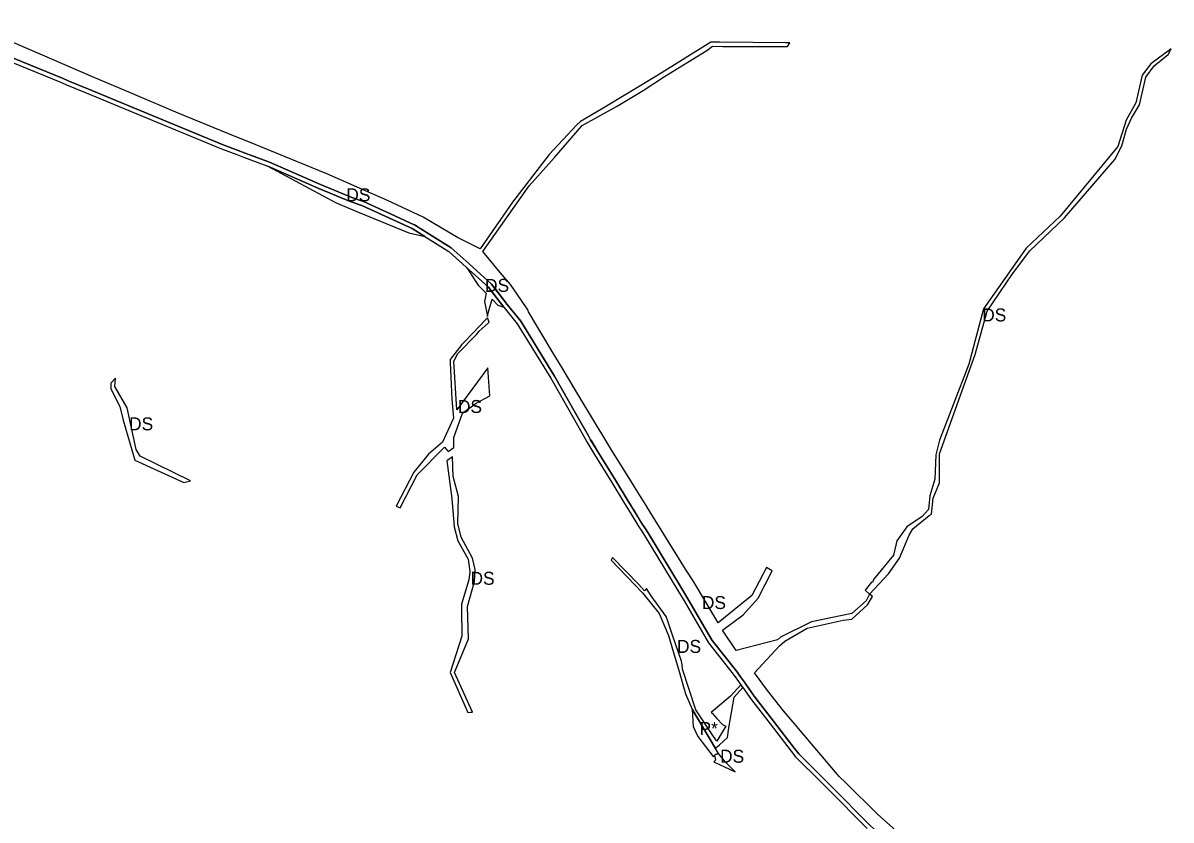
# Model space of a CAD drawing. Extents: x -477304 to -465641, y -1159113 to -1149285.
# Drawn here: x -470664 to -469867, y -1155364 to -1154811 of the extents above; entities that cross this region are included whole.
import ezdxf

# ---------------------------------------------------------------- set-up
doc = ezdxf.new("R2010")
doc.units = 0
for name, color, linetype in [('34', 7, 'Continuous'), ('35', 7, 'Continuous'), ('4', 7, 'Continuous')]:
    doc.layers.add(name, color=color, linetype=linetype)

msp = doc.modelspace()

# ---------------------------------------------------------------- linework, layer by layer
at = {"layer": '34'}
for p, q in [((-470183.62, -1155314.68), (-470199.79, -1155287.39)), ((-470199.79, -1155287.39), (-470199.15, -1155299.63)), ((-470199.15, -1155299.63), (-470195.8, -1155306.54)), ((-470195.8, -1155306.54), (-470185.28, -1155320.44)), ((-470181.52, -1155318.23), (-470183.62, -1155314.68)), ((-470185.28, -1155320.44), (-470184.38, -1155319.65))]:
    msp.add_line(p, q, dxfattribs=at)
msp.add_lwpolyline([(-470184.38, -1155319.65), (-470183.47, -1155318.86), (-470181.52, -1155318.23)], dxfattribs=at)
at = {"layer": '35'}
for p, q in [((-470180.45, -1154824.59), (-470186.85, -1154824.53)), ((-470134.67, -1154825), (-470180.45, -1154824.59)), ((-470185.74, -1154827.49), (-470178.39, -1154827.74)), ((-470178.39, -1154827.74), (-470133.49, -1154827.74)), ((-470615.95, -1154848.59), (-470650.66, -1154833.62)), ((-470233.87, -1154858.08), (-470219.04, -1154848.46)), ((-470252.19, -1154869.26), (-470233.87, -1154858.08)), ((-470551.34, -1154875.93), (-470561.02, -1154871.95)), ((-469898.29, -1154884.97), (-469894.81, -1154877.39)), ((-470280.12, -1154882.26), (-470299.09, -1154902.59)), ((-470510.05, -1154901.59), (-470493.17, -1154907.91)), ((-470299.09, -1154902.59), (-470324.55, -1154935.76)), ((-470458.89, -1154926.15), (-470494.3, -1154910.69)), ((-470494.3, -1154910.69), (-470446.91, -1154936.18)), ((-470437.14, -1154935.19), (-470458.89, -1154926.15)), ((-470345.16, -1154969.9), (-470312.91, -1154924.41)), ((-470446.91, -1154936.18), (-470430.96, -1154942.77)), ((-470429.09, -1154938.06), (-470437.14, -1154935.19)), ((-470324.55, -1154935.76), (-470346.97, -1154967.97)), ((-470430.96, -1154942.77), (-470396.48, -1154957.03)), ((-470414.24, -1154941.46), (-470412.17, -1154942.41)), ((-470412.17, -1154942.41), (-470392.77, -1154951.29)), ((-470392.77, -1154951.29), (-470392.6, -1154951.39)), ((-470362.58, -1154960.07), (-470386.58, -1154946.1)), ((-470362.11, -1154960.31), (-470362.58, -1154960.07)), ((-470346.97, -1154967.97), (-470362.11, -1154960.31)), ((-470343.58, -1154992.36), (-470356.53, -1154980.74)), ((-470351, -1154989.11), (-470348.32, -1154993.16)), ((-470341.16, -1154994.54), (-470343.58, -1154992.36)), ((-469995.08, -1155011.3), (-469977.48, -1154985.31)), ((-470348.32, -1154993.16), (-470342.85, -1154998.7)), ((-470342.85, -1154998.7), (-470343.9, -1155004.48)), ((-470338.47, -1154998.06), (-470341.16, -1154994.54)), ((-470330.53, -1155008.49), (-470338.47, -1154998.06)), ((-470336.77, -1154995.34), (-470332.4, -1155001.08)), ((-470318.59, -1155003.31), (-470325.85, -1154992.9)), ((-470343.9, -1155004.48), (-470341.73, -1155015.07)), ((-470341.04, -1155011.8), (-470338.65, -1155002.95)), ((-470338.65, -1155002.95), (-470334.6, -1155007.05)), ((-470334.6, -1155007.05), (-470330.53, -1155008.49)), ((-470332.4, -1155001.08), (-470328.17, -1155006.63)), ((-470313.86, -1155010.31), (-470318.59, -1155003.31)), ((-470341.93, -1155016.03), (-470348.69, -1155023.11)), ((-470340.75, -1155018.9), (-470341.93, -1155016.03)), ((-470341.73, -1155015.07), (-470341.04, -1155011.8)), ((-470348.69, -1155023.11), (-470350.56, -1155025.28)), ((-470347.54, -1155025.26), (-470341.45, -1155019.55)), ((-470341.45, -1155019.55), (-470340.75, -1155018.9)), ((-470362.52, -1155040.7), (-470349.48, -1155027.51)), ((-470349.48, -1155027.51), (-470347.54, -1155025.26)), ((-470289.27, -1155051.87), (-470296.86, -1155039.21)), ((-470367.82, -1155044.77), (-470367.7, -1155046.82)), ((-470341.65, -1155050.64), (-470363.21, -1155079.86)), ((-470340.18, -1155070.07), (-470341.65, -1155050.64)), ((-470286.23, -1155056.95), (-470289.27, -1155051.87)), ((-470603.27, -1155061.16), (-470603.32, -1155065.16)), ((-470591.99, -1155078.43), (-470600.54, -1155063.62)), ((-470279.71, -1155067.85), (-470286.23, -1155056.95)), ((-470603.32, -1155065.16), (-470597.02, -1155077.48)), ((-470349.78, -1155075.07), (-470340.18, -1155070.07)), ((-470266.2, -1155090.43), (-470279.71, -1155067.85)), ((-470597.02, -1155077.48), (-470594.65, -1155087.04)), ((-470585.65, -1155107.19), (-470591.99, -1155078.43)), ((-470018.52, -1155076.19), (-470028.09, -1155100.8)), ((-470594.65, -1155087.04), (-470586.59, -1155114.73)), ((-470262.57, -1155096.5), (-470266.2, -1155090.43)), ((-470255.42, -1155107.99), (-470262.57, -1155096.5)), ((-470382.77, -1155110.5), (-470393.02, -1155122.99)), ((-470265.83, -1155107.77), (-470253.07, -1155128.68)), ((-470244.15, -1155126.11), (-470255.42, -1155107.99)), ((-470028.06, -1155130.34), (-470028.12, -1155110.42)), ((-470586.59, -1155114.73), (-470552.56, -1155130.19)), ((-470370.13, -1155115.07), (-470366.61, -1155141.25)), ((-470393.02, -1155122.99), (-470405.13, -1155146.69)), ((-470362.06, -1155139.88), (-470365.76, -1155126.11)), ((-470239.79, -1155133.11), (-470244.15, -1155126.11)), ((-470552.56, -1155130.19), (-470547.88, -1155128.95)), ((-470238.55, -1155135.1), (-470239.79, -1155133.11)), ((-470231.67, -1155146.17), (-470238.55, -1155135.1)), ((-470366.61, -1155141.25), (-470365.03, -1155160.96)), ((-470362.43, -1155158.54), (-470362.06, -1155139.88)), ((-470034.92, -1155139.53), (-470035.71, -1155148.94)), ((-470405.13, -1155146.69), (-470402.43, -1155147.88)), ((-470241.98, -1155146.83), (-470241.79, -1155147.14)), ((-470241.79, -1155147.14), (-470240.3, -1155149.51)), ((-470240.3, -1155149.51), (-470235.52, -1155157.29)), ((-470228.34, -1155151.45), (-470231.67, -1155146.17)), ((-470204.29, -1155190.28), (-470228.34, -1155151.45)), ((-470035.71, -1155148.94), (-470040.11, -1155153.7)), ((-470360.05, -1155168.03), (-470362.43, -1155158.54)), ((-470232.57, -1155161.57), (-470231.63, -1155163.13)), ((-470231.63, -1155163.13), (-470230.17, -1155165.54)), ((-470230.17, -1155165.54), (-470207.18, -1155203.61)), ((-470055.85, -1155182.82), (-470049.25, -1155166.74)), ((-470049.25, -1155166.74), (-470046.59, -1155162.32)), ((-470255.06, -1155182.22), (-470255.95, -1155184.17)), ((-470236.73, -1155200.96), (-470255.06, -1155182.22)), ((-470060.02, -1155180.59), (-470073.83, -1155197.49)), ((-470063.41, -1155193.51), (-470055.85, -1155182.82)), ((-470350.8, -1155198.89), (-470350.29, -1155190.58)), ((-470255.95, -1155184.17), (-470234.24, -1155206.86)), ((-470202.18, -1155193.82), (-470204.29, -1155190.28)), ((-470148.15, -1155189.17), (-470158.3, -1155208.58)), ((-470153.96, -1155210.35), (-470144.21, -1155191.44)), ((-470144.21, -1155191.44), (-470148.15, -1155189.17)), ((-470354.75, -1155197.78), (-470359.78, -1155214.54)), ((-470198.48, -1155199.56), (-470202.18, -1155193.82)), ((-470183.31, -1155224.83), (-470198.48, -1155199.56)), ((-470075.4, -1155199.41), (-470079.63, -1155204.81)), ((-470076.69, -1155207.67), (-470063.41, -1155193.51)), ((-470074.66, -1155199.69), (-470075.4, -1155199.41)), ((-470073.83, -1155197.49), (-470074.66, -1155199.69)), ((-470232.96, -1155205.4), (-470236.73, -1155200.96)), ((-470231.49, -1155203.71), (-470232.96, -1155205.4)), ((-470228.31, -1155208.88), (-470231.49, -1155203.71)), ((-470207.18, -1155203.61), (-470202.81, -1155210.84)), ((-470079.63, -1155204.81), (-470076.69, -1155207.67)), ((-470076.69, -1155207.67), (-470079.02, -1155212.26)), ((-470074.59, -1155209.32), (-470076.69, -1155207.67)), ((-470359.78, -1155214.54), (-470359.76, -1155218.5)), ((-470217.83, -1155223.22), (-470228.31, -1155208.88)), ((-470202.81, -1155210.84), (-470185.94, -1155239.85)), ((-470158.3, -1155208.58), (-470181.64, -1155227.61)), ((-470155.84, -1155212.43), (-470153.96, -1155210.35)), ((-470079.02, -1155212.26), (-470089.01, -1155221)), ((-470078.13, -1155215.09), (-470074.59, -1155209.32)), ((-470216.75, -1155226.39), (-470217.83, -1155223.22)), ((-470089.01, -1155221), (-470116.89, -1155226.83)), ((-470213.11, -1155236.88), (-470216.75, -1155226.39)), ((-470181.64, -1155227.61), (-470183.31, -1155224.83)), ((-470116.89, -1155226.83), (-470138.56, -1155237.63)), ((-470135.42, -1155240.22), (-470119.86, -1155231.23)), ((-470364.73, -1155261.95), (-470354.92, -1155238.79)), ((-470216.14, -1155236.42), (-470211.49, -1155252.14)), ((-470207.14, -1155254.09), (-470213.11, -1155236.88)), ((-470169.24, -1155246.86), (-470178.64, -1155232.61)), ((-470140.64, -1155239.34), (-470169.24, -1155246.86)), ((-470138.56, -1155237.63), (-470140.64, -1155239.34)), ((-470185.94, -1155239.85), (-470168.84, -1155261.33)), ((-470156.61, -1155262.28), (-470139.26, -1155243.65)), ((-470139.26, -1155243.65), (-470135.42, -1155240.22)), ((-470211.49, -1155252.14), (-470209.23, -1155259.71)), ((-470206.8, -1155256.75), (-470207.14, -1155254.09)), ((-470367.73, -1155261.97), (-470355.48, -1155289.88)), ((-470209.23, -1155259.71), (-470204.44, -1155276.81)), ((-470206.42, -1155259.64), (-470206.8, -1155256.75)), ((-470197.18, -1155287.88), (-470206.42, -1155259.64)), ((-470168.84, -1155261.33), (-470166.25, -1155264.99)), ((-470165.98, -1155270.56), (-470173.24, -1155278.43)), ((-470166.25, -1155264.99), (-470163.53, -1155268.82)), ((-470164.58, -1155272.53), (-470165.98, -1155270.56)), ((-470204.44, -1155276.81), (-470199.79, -1155287.39)), ((-470174.34, -1155300.43), (-470170.65, -1155279.1)), ((-470170.65, -1155279.1), (-470164.58, -1155272.53)), ((-470199.79, -1155287.39), (-470183.62, -1155314.68)), ((-470355.48, -1155289.88), (-470353.28, -1155289.67)), ((-470185.01, -1155306.45), (-470197.18, -1155287.88)), ((-470178.9, -1155303.51), (-470182.65, -1155309.69)), ((-470176.4, -1155299.39), (-470178.9, -1155303.51)), ((-470175.18, -1155307.23), (-470174.34, -1155300.43)), ((-470143.32, -1155295.86), (-470128.77, -1155314.71)), ((-470097.67, -1155334.18), (-470124.57, -1155302.54)), ((-470182.65, -1155309.69), (-470185.01, -1155306.45)), ((-470180.81, -1155312.2), (-470175.18, -1155307.23)), ((-470183.62, -1155314.68), (-470183.28, -1155314.38)), ((-470183.28, -1155314.38), (-470180.81, -1155312.2)), ((-470128.77, -1155314.71), (-470125.75, -1155318.53)), ((-470183.66, -1155322.77), (-470184.8, -1155324.14)), ((-470184.38, -1155319.65), (-470183.66, -1155322.77))]:
    msp.add_line(p, q, dxfattribs=at)
for points in [[(-470650.66, -1154833.62), (-470672.58, -1154824.17), (-470705.2, -1154811.31)], [(-470707.97, -1154820.84), (-470676.71, -1154833.37), (-470636.45, -1154849.93), (-470632.84, -1154851.42)], [(-470186.85, -1154824.53), (-470224.36, -1154848.04), (-470262.73, -1154871.09)], [(-470133.49, -1154827.74), (-470131.89, -1154825.02), (-470134.67, -1154825)], [(-470219.04, -1154848.46), (-470189.69, -1154830.45), (-470185.74, -1154827.49)], [(-469867.39, -1154829.17), (-469881.32, -1154839.72), (-469887.45, -1154847.63), (-469891.83, -1154866.77), (-469898.52, -1154878.7), (-469904.34, -1154896.96), (-469944.36, -1154945.39), (-469967.93, -1154967.64), (-469997.56, -1155009.72)], [(-469894.81, -1154877.39), (-469889.2, -1154868.08), (-469885, -1154849.02), (-469879.18, -1154840.99), (-469869.28, -1154833.28), (-469867.39, -1154829.17)], [(-470561.02, -1154871.95), (-470587.92, -1154860.51), (-470615.95, -1154848.59)], [(-470632.84, -1154851.42), (-470619.24, -1154857.02), (-470564.03, -1154879.96)], [(-470312.91, -1154924.41), (-470295.41, -1154904.56), (-470276.1, -1154882.57), (-470252.19, -1154869.26)], [(-470262.73, -1154871.09), (-470277.37, -1154879.73), (-470280.12, -1154882.26)], [(-470564.03, -1154879.96), (-470525.32, -1154895.88), (-470514.77, -1154899.82), (-470510.05, -1154901.59)], [(-470503.08, -1154895.69), (-470522.1, -1154887.94), (-470551.34, -1154875.93)], [(-469977.48, -1154985.31), (-469965.37, -1154969.37), (-469941.3, -1154946.54), (-469906.43, -1154906), (-469901.63, -1154896.57), (-469898.29, -1154884.97)], [(-470386.58, -1154946.1), (-470411.3, -1154934.5), (-470453.44, -1154915.92), (-470503.08, -1154895.69)], [(-470493.17, -1154907.91), (-470457.71, -1154923.39), (-470436.06, -1154932.39)], [(-470436.06, -1154932.39), (-470427.97, -1154935.27), (-470414.24, -1154941.46)], [(-470394.11, -1154953.98), (-470415.48, -1154944.19), (-470429.09, -1154938.06)], [(-470392.6, -1154951.39), (-470383.76, -1154956.92), (-470366.94, -1154967.44), (-470354.53, -1154978.5), (-470338.94, -1154992.49), (-470336.77, -1154995.34)], [(-470396.48, -1154957.03), (-470385.35, -1154959.46), (-470394.11, -1154953.98)], [(-470325.85, -1154992.9), (-470332.92, -1154984.48), (-470345.16, -1154969.9)], [(-470356.53, -1154980.74), (-470355.54, -1154982.23), (-470351, -1154989.11)], [(-470328.17, -1155006.63), (-470318.71, -1155018.26), (-470295.37, -1155056.36)], [(-470296.86, -1155039.21), (-470313.36, -1155011.67), (-470313.86, -1155010.31)], [(-470028.12, -1155110.42), (-470013.8, -1155070.21), (-470003.29, -1155041.27), (-469995.08, -1155011.3)], [(-469997.56, -1155009.72), (-470007.76, -1155048.01), (-470018.52, -1155076.19)], [(-470350.56, -1155025.28), (-470359.73, -1155034.45), (-470367.82, -1155044.77)], [(-470367.7, -1155046.82), (-470366.53, -1155072.39), (-470365.44, -1155085.51)], [(-470363.21, -1155079.86), (-470365.15, -1155046.06), (-470362.52, -1155040.7)], [(-470295.37, -1155056.36), (-470279.84, -1155083.67), (-470271.74, -1155097.91), (-470270.25, -1155100.54), (-470270.19, -1155100.63)], [(-470600.54, -1155063.62), (-470600, -1155057.81), (-470603.27, -1155061.16)], [(-470365.14, -1155099.07), (-470359.06, -1155082.02), (-470349.78, -1155075.07)], [(-470365.44, -1155085.51), (-470372.99, -1155102.19), (-470382.77, -1155110.5)], [(-470371.61, -1155105.58), (-470369.13, -1155108.63), (-470365.1, -1155105.94), (-470365.14, -1155099.07)], [(-470270.19, -1155100.63), (-470266.11, -1155107.31), (-470265.83, -1155107.77)], [(-470028.09, -1155100.8), (-470030.66, -1155111.09), (-470031.32, -1155127.85), (-470034.92, -1155139.53)], [(-470547.88, -1155128.95), (-470582.97, -1155111.85), (-470585.65, -1155107.19)], [(-470402.43, -1155147.88), (-470390.6, -1155124.97), (-470371.61, -1155105.58)], [(-470365.76, -1155126.11), (-470366, -1155112.47), (-470370.13, -1155115.07)], [(-470253.07, -1155128.68), (-470244.96, -1155141.95), (-470241.98, -1155146.83)], [(-470046.59, -1155162.32), (-470035.2, -1155153.18), (-470033.67, -1155152.19), (-470032.49, -1155141.08), (-470028.06, -1155130.34)], [(-470235.52, -1155157.29), (-470234.31, -1155159.26), (-470232.57, -1155161.57)], [(-470040.11, -1155153.7), (-470050.72, -1155160.99), (-470057.78, -1155170.77), (-470060.02, -1155180.59)], [(-470365.03, -1155160.96), (-470362.37, -1155170.77), (-470355.22, -1155183.36), (-470354.03, -1155191.92), (-470354.75, -1155197.78)], [(-470350.29, -1155190.58), (-470352.16, -1155182.67), (-470360.05, -1155168.03)], [(-470354.92, -1155238.79), (-470355.74, -1155216.29), (-470350.8, -1155198.89)], [(-470234.24, -1155206.86), (-470222.58, -1155221.17), (-470216.14, -1155236.42)], [(-470178.64, -1155232.61), (-470164.42, -1155221.92), (-470155.84, -1155212.43)], [(-470119.86, -1155231.23), (-470094.9, -1155225.83), (-470089.06, -1155225), (-470078.13, -1155215.09)], [(-470359.76, -1155218.5), (-470359.67, -1155236.91), (-470367.73, -1155261.97)], [(-470353.28, -1155289.67), (-470352.22, -1155289.67), (-470364.73, -1155261.95)], [(-470124.57, -1155302.54), (-470128.25, -1155298.15), (-470136.27, -1155288.59), (-470147.58, -1155274.64), (-470156.61, -1155262.28)], [(-470163.53, -1155268.82), (-470162.14, -1155270.79), (-470156.08, -1155279.29), (-470143.32, -1155295.86)], [(-470173.24, -1155278.43), (-470186.47, -1155289.69), (-470185.92, -1155290.29)], [(-470185.92, -1155290.29), (-470182.54, -1155294.02)], [(-470182.54, -1155294.02), (-470178.72, -1155298.23), (-470176.4, -1155299.39)], [(-470184.8, -1155324.14), (-470169.91, -1155331.04), (-470176.6, -1155324.32), (-470181.52, -1155318.23)], [(-470181.52, -1155318.23), (-470183.47, -1155318.86), (-470184.38, -1155319.65)], [(-470125.75, -1155318.53), (-470108.37, -1155335.89), (-470103.26, -1155340.99), (-470076.13, -1155368.14), (-470065.57, -1155377.66), (-470063.11, -1155379.88)], [(-470071.1, -1155360.45), (-470093.15, -1155338.68), (-470097.67, -1155334.18)], [(-470005.39, -1155416.4), (-470041.36, -1155387.01), (-470071.1, -1155360.45)]]:
    msp.add_lwpolyline(points, dxfattribs=at)
at = {"layer": '4'}
for p, q in [((-470677.84, -1154836.15), (-470637.59, -1154852.71)), ((-470637.59, -1154852.71), (-470633.98, -1154854.19)), ((-470633.98, -1154854.19), (-470620.39, -1154859.79)), ((-470620.39, -1154859.79), (-470565.18, -1154882.73)), ((-470565.18, -1154882.73), (-470526.42, -1154898.67)), ((-470493.17, -1154907.91), (-470510.05, -1154901.59)), ((-470415.48, -1154944.19), (-470394.11, -1154953.98)), ((-470412.17, -1154942.41), (-470414.24, -1154941.46)), ((-470392.77, -1154951.29), (-470412.17, -1154942.41)), ((-470392.6, -1154951.39), (-470392.77, -1154951.29)), ((-470356.53, -1154980.74), (-470341.16, -1154994.54)), ((-470341.16, -1154994.54), (-470330.53, -1155008.49)), ((-470330.53, -1155008.49), (-470321.16, -1155020)), ((-470321.16, -1155020), (-470297.95, -1155057.89)), ((-470297.95, -1155057.89), (-470282.45, -1155085.15)), ((-470255.63, -1155130.24), (-470247.52, -1155143.51)), ((-470240.3, -1155149.51), (-470241.98, -1155146.83)), ((-470235.06, -1155163.25), (-470232.74, -1155167.09)), ((-470230.17, -1155165.54), (-470232.57, -1155161.57)), ((-470207.18, -1155203.61), (-470230.17, -1155165.54)), ((-470202.81, -1155210.84), (-470207.18, -1155203.61)), ((-470205.39, -1155212.37), (-470188.42, -1155241.55)), ((-470185.94, -1155239.85), (-470202.81, -1155210.84)), ((-470188.42, -1155241.55), (-470171.24, -1155263.13)), ((-470168.84, -1155261.33), (-470185.94, -1155239.85)), ((-470166.25, -1155264.99), (-470168.84, -1155261.33)), ((-470163.53, -1155268.82), (-470166.25, -1155264.99)), ((-470158.49, -1155281.08), (-470145.7, -1155297.69)), ((-470128.77, -1155314.71), (-470143.32, -1155295.86)), ((-470125.75, -1155318.53), (-470128.77, -1155314.71)), ((-470127.99, -1155320.53), (-470110.49, -1155338.01))]:
    msp.add_line(p, q, dxfattribs=at)
for points in [[(-470632.84, -1154851.42), (-470636.45, -1154849.93), (-470676.71, -1154833.37), (-470707.97, -1154820.84)], [(-470564.03, -1154879.96), (-470619.24, -1154857.02), (-470632.84, -1154851.42)], [(-470510.05, -1154901.59), (-470514.77, -1154899.82), (-470525.32, -1154895.88), (-470564.03, -1154879.96)], [(-470526.42, -1154898.67), (-470515.82, -1154902.63), (-470511.1, -1154904.4)], [(-470511.1, -1154904.4), (-470494.3, -1154910.69), (-470458.89, -1154926.15), (-470437.14, -1154935.19), (-470429.09, -1154938.06), (-470415.48, -1154944.19)], [(-470436.06, -1154932.39), (-470457.71, -1154923.39), (-470493.17, -1154907.91)], [(-470414.24, -1154941.46), (-470427.97, -1154935.27), (-470436.06, -1154932.39)], [(-470328.17, -1155006.63), (-470338.94, -1154992.49), (-470354.53, -1154978.5), (-470366.94, -1154967.44), (-470383.76, -1154956.92), (-470392.6, -1154951.39)], [(-470394.11, -1154953.98), (-470385.35, -1154959.46), (-470368.75, -1154969.85), (-470356.53, -1154980.74)], [(-470295.37, -1155056.36), (-470318.71, -1155018.26), (-470328.17, -1155006.63)], [(-470253.07, -1155128.68), (-470266.11, -1155107.31), (-470270.25, -1155100.54), (-470271.74, -1155097.91), (-470279.84, -1155083.67), (-470295.37, -1155056.36)], [(-470282.45, -1155085.15), (-470274.35, -1155099.39), (-470272.83, -1155102.06)], [(-470272.83, -1155102.06), (-470268.67, -1155108.87), (-470255.63, -1155130.24)], [(-470241.98, -1155146.83), (-470244.96, -1155141.95), (-470253.07, -1155128.68)], [(-470247.52, -1155143.51), (-470244.53, -1155148.41), (-470242.85, -1155151.09)], [(-470242.85, -1155151.09), (-470236.79, -1155160.95), (-470235.06, -1155163.25)], [(-470232.57, -1155161.57), (-470234.31, -1155159.26), (-470240.3, -1155149.51)], [(-470232.74, -1155167.09), (-470209.75, -1155205.16), (-470205.39, -1155212.37)], [(-470171.24, -1155263.13), (-470168.7, -1155266.72), (-470165.98, -1155270.56), (-470164.58, -1155272.53), (-470158.49, -1155281.08)], [(-470143.32, -1155295.86), (-470156.08, -1155279.29), (-470162.14, -1155270.79), (-470163.53, -1155268.82)], [(-470145.7, -1155297.69), (-470131.13, -1155316.56), (-470127.99, -1155320.53)], [(-470063.11, -1155379.88), (-470065.57, -1155377.66), (-470076.13, -1155368.14), (-470103.26, -1155340.99), (-470108.37, -1155335.89), (-470125.75, -1155318.53)], [(-470110.49, -1155338.01), (-470105.38, -1155343.11), (-470078.2, -1155370.32)]]:
    msp.add_lwpolyline(points, dxfattribs=at)

# ---------------------------------------------------------------- texts
at = {"layer": '34'}
msp.add_text('P*', height=9, dxfattribs=at).set_placement((-470194.67, -1155305.4))
at = {"layer": '35'}
for p in [(-470439.83, -1154935.07), (-470343.53, -1154997.91), (-469998.45, -1155018.42), (-470362.35, -1155081.96), (-470590.59, -1155094), (-470353.61, -1155201.18), (-470193.01, -1155218.02), (-470210.27, -1155248.45), (-470180.39, -1155324.64)]:
    msp.add_text('DS', height=9, dxfattribs=at).set_placement(p)

doc.saveas('drawing.dxf')
